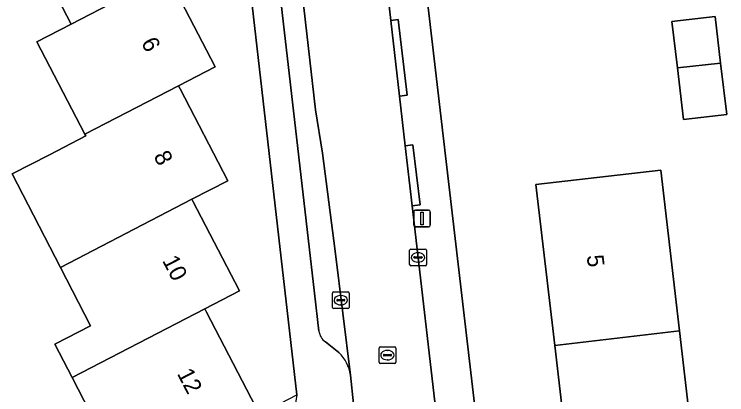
# Model space of a CAD drawing. Extents: x 163008 to 163854, y 382777 to 383982.
# Drawn here: x 163646.45 to 163689.04, y 383695.61 to 383718.36 of the extents above; entities that cross this region are included whole.
import ezdxf

# ---------------------------------------------------------------- set-up
doc = ezdxf.new("R2010")
doc.units = 0
for name, color, linetype in [('IMGEO_Erf', 7, 'Continuous'), ('IMGEO_Kolk', 7, 'Continuous'), ('IMGEO_Lichtmast', 7, 'Continuous'), ('IMGEO_Pand', 7, 'Continuous'), ('IMGEO_Pand_nummerreeks', 7, 'Continuous'), ('IMGEO_Parkeervlak_open', 7, 'Continuous'), ('IMGEO_Rijbaan_lokaal_gesloten', 7, 'Continuous'), ('IMGEO_Rioolput', 7, 'Continuous'), ('IMGEO_Voetpad_open', 7, 'Continuous')]:
    doc.layers.add(name, color=color, linetype=linetype)

msp = doc.modelspace()

# ---------------------------------------------------------------- linework, layer by layer
at = {"layer": 'IMGEO_Erf'}
for points in [[(163667.55, 383750), (163674.736, 383688.403)], [(163616.752, 383671.337), (163663.349, 383695.598), (163658.65, 383736.484)], [(163655.649, 383720.643), (163658.457, 383715.224), (163656.268, 383714.09), (163656.368, 383713.897), (163659.213, 383708.406), (163657.071, 383707.296), (163657.134, 383707.175), (163659.913, 383701.812), (163657.849, 383700.743), (163657.95, 383700.548), (163660.871, 383694.912), (163652.934, 383690.798), (163650.633, 383695.237), (163649.91, 383696.63), (163648.874, 383698.626), (163651.015, 383699.737), (163649.211, 383703.224), (163646.321, 383708.811), (163648.548, 383709.963), (163650.72, 383711.089), (163650.669, 383711.188), (163647.804, 383716.716), (163649.85, 383717.776), (163646.987, 383723.3)]]:
    msp.add_lwpolyline(points, dxfattribs=at)
for points in [[(163689.044, 383712.366), (163686.462, 383712.06), (163686.095, 383715.158), (163685.767, 383717.919), (163688.349, 383718.225), (163688.68, 383715.438)], [(163687.342, 383689.796), (163679.882, 383688.927), (163678.761, 383698.552), (163677.64, 383708.174), (163685.1, 383709.043), (163686.221, 383699.42)]]:
    msp.add_lwpolyline(points, close=True, dxfattribs=at)
at = {"layer": 'IMGEO_Kolk'}
for p, q in [((163670.086, 383703.394), (163670.086, 383704.246)), ((163670.161, 383704.32), (163671.013, 383704.32)), ((163671.087, 383704.246), (163671.087, 383703.394)), ((163670.345, 383703.814), (163670.345, 383703.826)), ((163670.783, 383703.777), (163670.385, 383703.777)), ((163670.388, 383703.863), (163670.786, 383703.863)), ((163670.574, 383704.1), (163670.599, 383704.1)), ((163670.829, 383703.826), (163670.829, 383703.814)), ((163671.013, 383703.32), (163670.161, 383703.32)), ((163670.597, 383703.54), (163670.572, 383703.54)), ((163665.471, 383700.834), (163665.471, 383701.686)), ((163665.546, 383701.76), (163666.398, 383701.76)), ((163666.472, 383701.686), (163666.472, 383700.834)), ((163665.73, 383701.254), (163665.73, 383701.266)), ((163666.168, 383701.217), (163665.77, 383701.217)), ((163665.773, 383701.303), (163666.171, 383701.303)), ((163665.959, 383701.54), (163665.984, 383701.54)), ((163666.214, 383701.266), (163666.214, 383701.254)), ((163666.398, 383700.76), (163665.546, 383700.76)), ((163665.982, 383700.98), (163665.957, 383700.98))]:
    msp.add_line(p, q, dxfattribs=at)
for points in [[(163670.086, 383703.394), (163670.086, 383704.246)], [(163670.161, 383704.32), (163671.013, 383704.32)], [(163671.087, 383704.246), (163671.087, 383703.394)], [(163671.013, 383703.32), (163670.161, 383703.32)], [(163665.471, 383700.834), (163665.471, 383701.686)], [(163665.546, 383701.76), (163666.398, 383701.76)], [(163666.472, 383701.686), (163666.472, 383700.834)], [(163666.398, 383700.76), (163665.546, 383700.76)]]:
    msp.add_lwpolyline(points, dxfattribs=at)
for centre, radius, start, end in [((163670.163, 383704.244), 0.0765, 91.552, 178.448), ((163670.163, 383704.244), 0.0765, 91.552, 178.448), ((163671.011, 383704.244), 0.0765, 1.552, 88.448), ((163671.011, 383704.244), 0.0765, 1.552, 88.448), ((163670.385, 383703.823), 0.0403, 85.8775, 175.7526), ((163670.382, 383703.813), 0.0366, 178.938, 274.7102), ((163670.786, 383703.82), 0.043, 264.8664, 352.4533), ((163670.79, 383703.825), 0.0386, 1.7309, 96.639), ((163670.163, 383703.396), 0.0765, 181.552, 268.448), ((163670.163, 383703.396), 0.0765, 181.552, 268.448), ((163671.011, 383703.396), 0.0765, 271.552, 358.448), ((163671.011, 383703.396), 0.0765, 271.552, 358.448), ((163665.548, 383701.684), 0.0765, 91.552, 178.448), ((163665.548, 383701.684), 0.0765, 91.552, 178.448), ((163666.396, 383701.684), 0.0765, 1.552, 88.448), ((163666.396, 383701.684), 0.0765, 1.552, 88.448), ((163665.77, 383701.263), 0.0403, 85.8775, 175.7526), ((163665.767, 383701.253), 0.0366, 178.938, 274.7102), ((163666.171, 383701.26), 0.043, 264.8664, 352.4533), ((163666.175, 383701.265), 0.0386, 1.7309, 96.639), ((163665.548, 383700.836), 0.0765, 181.552, 268.448), ((163665.548, 383700.836), 0.0765, 181.552, 268.448), ((163666.396, 383700.836), 0.0765, 271.552, 358.448), ((163666.396, 383700.836), 0.0765, 271.552, 358.448)]:
    msp.add_arc(centre, radius, start, end, dxfattribs=at)
for centre, major_axis, ratio, start_param, end_param in [((163670.573, 383703.82), (-0.387, 0.002), 0.722429, 4.712389, 7.853982), ((163670.598, 383703.82), (-0.39, 0.002), 0.717154, 1.570796, 4.712389), ((163665.958, 383701.26), (-0.387, 0.002), 0.722429, 4.712389, 7.853982), ((163665.983, 383701.26), (-0.39, 0.002), 0.717154, 1.570796, 4.712389)]:
    msp.add_ellipse(centre, major_axis=major_axis, ratio=ratio, start_param=start_param, end_param=end_param, dxfattribs=at)
at = {"layer": 'IMGEO_Lichtmast'}
for p, q in [((163670.329, 383705.747), (163670.329, 383706.547)), ((163670.329, 383706.547), (163670.329, 383705.747)), ((163670.429, 383706.647), (163671.219, 383706.647)), ((163671.219, 383706.647), (163670.429, 383706.647)), ((163671.319, 383706.547), (163671.319, 383705.747)), ((163671.319, 383705.747), (163671.319, 383706.547)), ((163671.219, 383705.647), (163670.429, 383705.647)), ((163670.429, 383705.647), (163671.219, 383705.647))]:
    msp.add_line(p, q, dxfattribs=at)
msp.add_lwpolyline([(163670.749, 383706.522), (163670.899, 383706.522), (163670.899, 383705.772), (163670.749, 383705.772), (163670.749, 383706.522)], dxfattribs=at)
for centre, start, end in [((163670.429, 383706.547), 90, 180), ((163670.429, 383706.547), 90, 180), ((163671.219, 383706.547), 0, 90), ((163671.219, 383706.547), 360, 90), ((163670.429, 383705.747), 180, 270), ((163670.429, 383705.747), 180, 270), ((163671.219, 383705.747), 270, 0), ((163671.219, 383705.747), 270, 0)]:
    msp.add_arc(centre, 0.1, start, end, dxfattribs=at)
at = {"layer": 'IMGEO_Pand'}
for points in [[(163654.879, 383727.269), (163654.829, 383727.365), (163649.158, 383724.425), (163646.987, 383723.3), (163649.85, 383717.776), (163655.593, 383720.752), (163657.693, 383721.84)], [(163655.649, 383720.643), (163655.593, 383720.752), (163649.85, 383717.776), (163647.804, 383716.716), (163650.669, 383711.188), (163656.268, 383714.09), (163658.457, 383715.224)], [(163686.095, 383715.158), (163688.68, 383715.438), (163688.349, 383718.225), (163685.767, 383717.919)], [(163686.095, 383715.158), (163686.462, 383712.06), (163689.044, 383712.366), (163688.68, 383715.438)], [(163656.368, 383713.897), (163656.268, 383714.09), (163650.669, 383711.188), (163650.72, 383711.089), (163648.548, 383709.963), (163646.321, 383708.811), (163649.211, 383703.224), (163657.071, 383707.296), (163659.213, 383708.406)], [(163678.761, 383698.552), (163686.221, 383699.42), (163685.1, 383709.043), (163677.64, 383708.174)], [(163657.134, 383707.175), (163657.071, 383707.296), (163649.211, 383703.224), (163651.015, 383699.737), (163648.874, 383698.626), (163649.91, 383696.63), (163657.849, 383700.743), (163659.913, 383701.812)], [(163657.95, 383700.548), (163657.849, 383700.743), (163649.91, 383696.63), (163650.633, 383695.237), (163652.934, 383690.798), (163660.871, 383694.912)], [(163678.761, 383698.552), (163679.882, 383688.927), (163687.342, 383689.796), (163686.221, 383699.42)]]:
    msp.add_lwpolyline(points, close=True, dxfattribs=at)
at = {"layer": 'IMGEO_Parkeervlak_open'}
for points in [[(163666.547, 383696.776), (163665.634, 383704.191), (163664.878, 383710.051), (163664.459, 383712.644), (163662.103, 383733.295)], [(163661.039, 383730.935), (163664.404, 383701.677), (163664.663, 383699.417)], [(163665.046, 383698.763), (163665.859, 383698.132)]]:
    msp.add_lwpolyline(points, dxfattribs=at)
for centre, radius, start, end in [((163665.666, 383699.565), 1.014, 188.403, 232.3057), ((163664.281, 383696.479), 2.286, 7.4749, 46.3293)]:
    msp.add_arc(centre, radius, start, end, dxfattribs=at)
at = {"layer": 'IMGEO_Rijbaan_lokaal_gesloten'}
for points in [[(163668.959, 383717.982), (163667.102, 383734.095), (163662.078, 383733.516), (163662.103, 383733.295), (163664.459, 383712.644), (163664.878, 383710.051), (163665.634, 383704.191), (163666.547, 383696.776), (163666.734, 383695.055), (163667.909, 383684.392), (163669.364, 383671.152)], [(163673.647, 383677.418), (163670.237, 383706.897), (163669.822, 383710.498), (163669.481, 383713.46), (163668.959, 383717.982)]]:
    msp.add_lwpolyline(points, dxfattribs=at)
at = {"layer": 'IMGEO_Rioolput'}
for p, q in [((163668.257, 383697.549), (163668.257, 383698.401)), ((163668.332, 383698.475), (163669.184, 383698.475)), ((163668.745, 383698.255), (163668.77, 383698.255)), ((163669.258, 383698.401), (163669.258, 383697.549)), ((163668.516, 383697.969), (163668.516, 383697.981)), ((163668.954, 383697.932), (163668.556, 383697.932)), ((163668.559, 383698.018), (163668.957, 383698.018)), ((163669, 383697.981), (163669, 383697.969)), ((163669.184, 383697.475), (163668.332, 383697.475)), ((163668.768, 383697.695), (163668.743, 383697.695))]:
    msp.add_line(p, q, dxfattribs=at)
for points in [[(163668.257, 383697.549), (163668.257, 383698.401)], [(163668.332, 383698.475), (163669.184, 383698.475)], [(163669.258, 383698.401), (163669.258, 383697.549)], [(163669.184, 383697.475), (163668.332, 383697.475)]]:
    msp.add_lwpolyline(points, dxfattribs=at)
for centre, radius, start, end in [((163668.334, 383698.399), 0.0765, 91.552, 178.448), ((163668.334, 383698.399), 0.0765, 91.552, 178.448), ((163669.182, 383698.399), 0.0765, 1.552, 88.448), ((163669.182, 383698.399), 0.0765, 1.552, 88.448), ((163668.556, 383697.978), 0.0403, 85.8775, 175.7526), ((163668.553, 383697.968), 0.0366, 178.938, 274.7102), ((163668.957, 383697.975), 0.043, 264.8664, 352.4533), ((163668.961, 383697.98), 0.0386, 1.7309, 96.639), ((163668.334, 383697.551), 0.0765, 181.552, 268.448), ((163668.334, 383697.551), 0.0765, 181.552, 268.448), ((163669.182, 383697.551), 0.0765, 271.552, 358.448), ((163669.182, 383697.551), 0.0765, 271.552, 358.448)]:
    msp.add_arc(centre, radius, start, end, dxfattribs=at)
for centre, major_axis, ratio, start_param, end_param in [((163668.744, 383697.975), (-0.387, 0.002), 0.722429, 4.712389, 7.853982), ((163668.769, 383697.975), (-0.39, 0.002), 0.717154, 1.570796, 4.712389)]:
    msp.add_ellipse(centre, major_axis=major_axis, ratio=ratio, start_param=start_param, end_param=end_param, dxfattribs=at)
at = {"layer": 'IMGEO_Voetpad_open'}
for points in [[(163660.325, 383744.352), (163660.835, 383744.414), (163660.198, 383750), (163659.581, 383755.526), (163659.169, 383761.342), (163658.349, 383768.531), (163658.196, 383769.87), (163655.879, 383768.749), (163656.024, 383768.457), (163657.644, 383754.612), (163658.915, 383743.749), (163659.298, 383740.36), (163659.72, 383736.627), (163658.65, 383736.484), (163663.349, 383695.598), (163662.308, 383689.219), (163664.468, 383685.193), (163665.941, 383684.772), (163667.45, 383684.34), (163666.238, 383694.999), (163666.734, 383695.055), (163666.547, 383696.776)], [(163674.736, 383688.403), (163667.55, 383750), (163666.905, 383755.629), (163664.695, 383755.428), (163665.144, 383751.179), (163665.629, 383751.24), (163665.772, 383750), (163666.154, 383746.686), (163665.658, 383746.624), (163666.267, 383741.34), (163666.763, 383741.402), (163667.212, 383737.505), (163666.716, 383737.443), (163666.788, 383736.817), (163667.102, 383734.095), (163668.959, 383717.982), (163669.409, 383718.038), (163669.931, 383713.516), (163669.481, 383713.46), (163669.822, 383710.498), (163670.281, 383710.557), (163670.707, 383706.957), (163670.237, 383706.897), (163673.647, 383677.418)], [(163664.663, 383699.417), (163664.404, 383701.677), (163661.039, 383730.935)], [(163665.859, 383698.132), (163665.046, 383698.763)]]:
    msp.add_lwpolyline(points, dxfattribs=at)
for points in [[(163669.481, 383713.46), (163669.931, 383713.516), (163669.409, 383718.038), (163668.959, 383717.982)], [(163669.822, 383710.498), (163670.237, 383706.897), (163670.707, 383706.957), (163670.281, 383710.557)]]:
    msp.add_lwpolyline(points, close=True, dxfattribs=at)
for centre, radius, start, end in [((163665.666, 383699.565), 1.014, 188.403, 232.3057), ((163664.281, 383696.479), 2.286, 7.4749, 46.3293)]:
    msp.add_arc(centre, radius, start, end, dxfattribs=at)

# ---------------------------------------------------------------- texts
at = {"layer": 'IMGEO_Pand_nummerreeks'}
for s, rotation, p in [('6', 297.37, (163654.013, 383716.669)), ('8', 297.3872, (163654.754, 383709.883)), ('10', 297.3986, (163655.275, 383703.635)), ('5', 276.6442, (163680.671, 383703.927)), ('12', 297.3986, (163656.159, 383696.877))]:
    msp.add_text(s, height=1, rotation=rotation, dxfattribs=at).set_placement(p)

doc.saveas('drawing.dxf')
